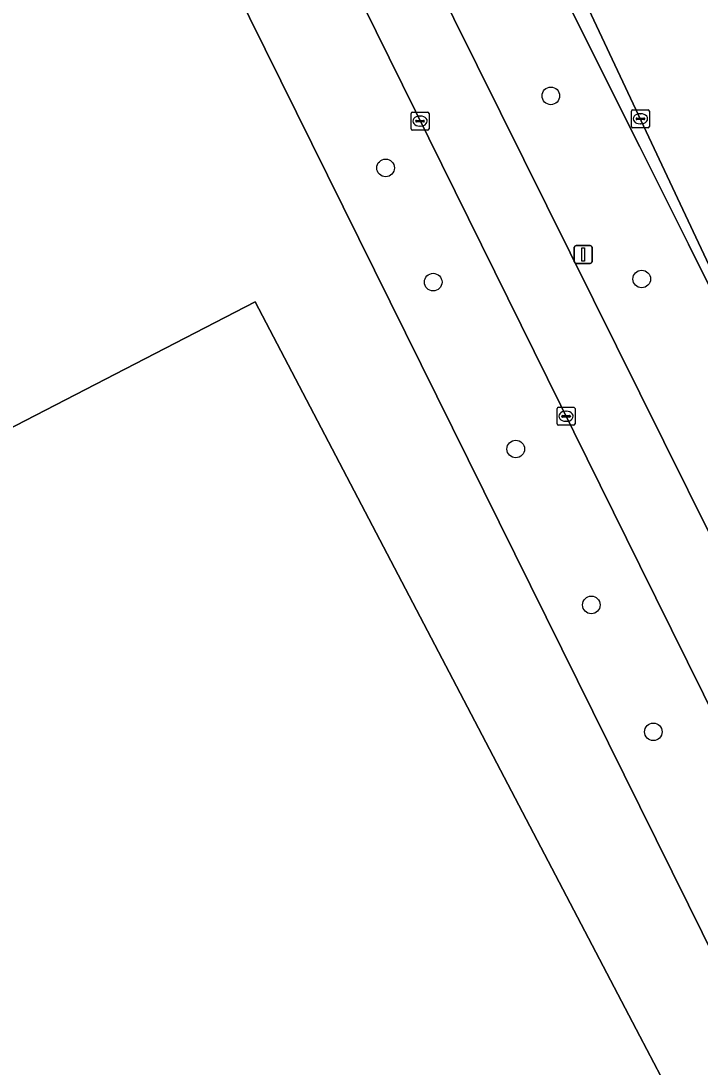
# Model space of a CAD drawing. Extents: x 157692 to 159674, y 381452 to 383291.
# Drawn here: x 158465.6 to 158503.4, y 381839.3 to 381897.4 of the extents above; entities that cross this region are included whole.
import ezdxf

# ---------------------------------------------------------------- set-up
doc = ezdxf.new("R2010")
doc.units = 0
for name, color, linetype in [('IMGEO_Berm_groen', 7, 'Continuous'), ('IMGEO_Boom', 7, 'Continuous'), ('IMGEO_Erf', 7, 'Continuous'), ('IMGEO_Fietspad_gesloten', 7, 'Continuous'), ('IMGEO_Groenvoorziening', 7, 'Continuous'), ('IMGEO_Hek', 7, 'Continuous'), ('IMGEO_Kolk', 7, 'Continuous'), ('IMGEO_Lichtmast', 7, 'Continuous'), ('IMGEO_Pand', 7, 'Continuous'), ('IMGEO_Rijbaan_lokaal_open', 7, 'Continuous')]:
    doc.layers.add(name, color=color, linetype=linetype)

msp = doc.modelspace()

# ---------------------------------------------------------------- linework, layer by layer
at = {"layer": 'IMGEO_Berm_groen'}
msp.add_lwpolyline([(158479.458, 381908.75), (158478.283, 381910.956), (158473.352, 381908.303), (158473.086, 381908.164), (158500, 381853.744), (158502.7, 381848.284), (158517.225, 381818.911), (158522.984, 381820.695), (158500, 381867.143)], close=True, dxfattribs=at)
at = {"layer": 'IMGEO_Boom'}
for centre in [(158495.047, 381893.258), (158485.859, 381889.254), (158500.105, 381883.076), (158488.507, 381882.904), (158493.098, 381873.624), (158497.303, 381864.956), (158500.748, 381857.899)]:
    msp.add_circle(centre, 0.489, dxfattribs=at)
at = {"layer": 'IMGEO_Erf'}
for points in [[(158518.732, 381858.285), (158517.01, 381857.37), (158504.286, 381882.924), (158493.241, 381906.447), (158489.697, 381919.532), (158491.006, 381912.128), (158492.315, 381907.092), (158494.143, 381902.22), (158495.939, 381898.528), (158500, 381890.423), (158502.7, 381885.02), (158531.243, 381827.901), (158531.578, 381827.232), (158583.05, 381856.25), (158584.118, 381856.969), (158601.416, 381868.614), (158606.244, 381872.139), (158624.725, 381886.233), (158683.269, 381931.316)], [(158416.142, 381764.387), (158441.975, 381777.745), (158461.034, 381788.171), (158500, 381809.488), (158502.7, 381810.965), (158517.225, 381818.911), (158502.7, 381848.284), (158500, 381853.744), (158473.086, 381908.164), (158468.009, 381905.516), (158408.054, 381874.141), (158402.221, 381871.049), (158376.84, 381857.708), (158371.263, 381854.776), (158369.169, 381853.676), (158368.188, 381853.16), (158362.112, 381850.005), (158326.367, 381831.251), (158320.477, 381828.192), (158299.749, 381817.336), (158293.835, 381814.232), (158289.45, 381811.892), (158283.086, 381808.549)], [(158462.48, 381873.488), (158478.602, 381881.811), (158500, 381840.986), (158507.778, 381826.146), (158500, 381822.082), (158469.028, 381805.901), (158462.391, 381818.606)]]:
    msp.add_lwpolyline(points, dxfattribs=at)
at = {"layer": 'IMGEO_Fietspad_gesloten'}
msp.add_lwpolyline([(158478.054, 381911.385), (158478.283, 381910.956), (158479.458, 381908.75), (158500, 381867.143), (158522.984, 381820.695), (158525.231, 381816.153), (158531.425, 381803.636), (158534.087, 381808.104), (158529.816, 381816.704), (158526.79, 381822.796), (158500, 381876.738), (158483.198, 381910.569), (158483.426, 381910.65), (158481.872, 381914.195), (158481.577, 381914.831)], dxfattribs=at)
at = {"layer": 'IMGEO_Groenvoorziening'}
for points in [[(158502.7, 381885.02), (158500, 381890.423), (158495.939, 381898.528), (158494.143, 381902.22), (158492.315, 381907.092), (158491.006, 381912.128), (158489.697, 381919.532), (158487.649, 381920.616)], [(158481.872, 381914.195), (158483.426, 381910.65), (158483.198, 381910.569), (158500, 381876.738), (158526.79, 381822.796), (158527.559, 381823.168), (158529.805, 381824.256), (158529.038, 381825.846), (158530.009, 381826.376), (158531.25, 381827.053), (158531.578, 381827.232), (158531.243, 381827.901), (158502.7, 381885.02)]]:
    msp.add_lwpolyline(points, dxfattribs=at)
at = {"layer": 'IMGEO_Hek'}
msp.add_lwpolyline([(158495.939, 381898.528), (158500, 381890.423)], dxfattribs=at)
at = {"layer": 'IMGEO_Kolk'}
for p, q in [((158487.272, 381891.429), (158487.272, 381892.281)), ((158487.347, 381892.355), (158488.199, 381892.355)), ((158488.273, 381892.281), (158488.273, 381891.429)), ((158499.53, 381891.558), (158499.53, 381892.41)), ((158499.605, 381892.484), (158500.457, 381892.484)), ((158500.531, 381892.41), (158500.531, 381891.558)), ((158487.531, 381891.849), (158487.531, 381891.861)), ((158487.969, 381891.812), (158487.571, 381891.812)), ((158487.574, 381891.898), (158487.972, 381891.898)), ((158487.76, 381892.135), (158487.785, 381892.135)), ((158488.015, 381891.861), (158488.015, 381891.849)), ((158499.789, 381891.978), (158499.789, 381891.99)), ((158500.227, 381891.941), (158499.829, 381891.941)), ((158499.832, 381892.027), (158500.23, 381892.027)), ((158500.041, 381891.704), (158500.016, 381891.704)), ((158500.018, 381892.264), (158500.043, 381892.264)), ((158500.273, 381891.99), (158500.273, 381891.978)), ((158488.199, 381891.355), (158487.347, 381891.355)), ((158487.783, 381891.575), (158487.758, 381891.575)), ((158500.457, 381891.484), (158499.605, 381891.484)), ((158495.393, 381875.017), (158495.393, 381875.869)), ((158495.468, 381875.943), (158496.32, 381875.943)), ((158495.652, 381875.437), (158495.652, 381875.449)), ((158495.695, 381875.486), (158496.093, 381875.486)), ((158495.881, 381875.723), (158495.906, 381875.723)), ((158496.136, 381875.449), (158496.136, 381875.437)), ((158496.394, 381875.869), (158496.394, 381875.017)), ((158496.32, 381874.943), (158495.468, 381874.943)), ((158496.09, 381875.4), (158495.692, 381875.4)), ((158495.904, 381875.163), (158495.879, 381875.163))]:
    msp.add_line(p, q, dxfattribs=at)
for points in [[(158487.272, 381891.429), (158487.272, 381892.281)], [(158487.347, 381892.355), (158488.199, 381892.355)], [(158488.273, 381892.281), (158488.273, 381891.429)], [(158499.53, 381891.558), (158499.53, 381892.41)], [(158499.605, 381892.484), (158500.457, 381892.484)], [(158500.531, 381892.41), (158500.531, 381891.558)], [(158488.199, 381891.355), (158487.347, 381891.355)], [(158500.457, 381891.484), (158499.605, 381891.484)], [(158495.393, 381875.017), (158495.393, 381875.869)], [(158495.468, 381875.943), (158496.32, 381875.943)], [(158496.394, 381875.869), (158496.394, 381875.017)], [(158496.32, 381874.943), (158495.468, 381874.943)]]:
    msp.add_lwpolyline(points, dxfattribs=at)
for centre, radius, start, end in [((158487.349, 381892.279), 0.0765, 91.55205, 178.44795), ((158487.349, 381892.279), 0.0765, 91.55205, 178.44795), ((158488.197, 381892.279), 0.0765, 1.55205, 88.44795), ((158488.197, 381892.279), 0.0765, 1.55205, 88.44795), ((158499.607, 381892.408), 0.0765, 91.55205, 178.44795), ((158499.607, 381892.408), 0.0765, 91.55205, 178.44795), ((158500.455, 381892.408), 0.0765, 1.55205, 88.44795), ((158500.455, 381892.408), 0.0765, 1.55205, 88.44795), ((158487.571, 381891.858), 0.0403, 85.87752, 175.75265), ((158487.568, 381891.848), 0.0366, 178.93798, 274.71019), ((158487.972, 381891.855), 0.043, 264.86636, 352.45326), ((158487.976, 381891.86), 0.0386, 1.73085, 96.63898), ((158499.829, 381891.987), 0.0403, 85.87752, 175.75265), ((158499.826, 381891.977), 0.0366, 178.93798, 274.71019), ((158500.23, 381891.984), 0.043, 264.86636, 352.45326), ((158500.234, 381891.989), 0.0386, 1.73085, 96.63898), ((158487.349, 381891.431), 0.0765, 181.55205, 268.44795), ((158487.349, 381891.431), 0.0765, 181.55205, 268.44795), ((158488.197, 381891.431), 0.0765, 271.55205, 358.44795), ((158488.197, 381891.431), 0.0765, 271.55205, 358.44795), ((158499.607, 381891.56), 0.0765, 181.55205, 268.44795), ((158499.607, 381891.56), 0.0765, 181.55205, 268.44795), ((158500.455, 381891.56), 0.0765, 271.55205, 358.44795), ((158500.455, 381891.56), 0.0765, 271.55205, 358.44795), ((158495.47, 381875.867), 0.0765, 91.55205, 178.44795), ((158495.47, 381875.867), 0.0765, 91.55205, 178.44795), ((158495.692, 381875.446), 0.0403, 85.87752, 175.75265), ((158495.689, 381875.436), 0.0366, 178.93798, 274.71019), ((158496.093, 381875.443), 0.043, 264.86636, 352.45326), ((158496.097, 381875.448), 0.0386, 1.73085, 96.63898), ((158496.318, 381875.867), 0.0765, 1.55205, 88.44795), ((158496.318, 381875.867), 0.0765, 1.55205, 88.44795), ((158495.47, 381875.019), 0.0765, 181.55205, 268.44795), ((158495.47, 381875.019), 0.0765, 181.55205, 268.44795), ((158496.318, 381875.019), 0.0765, 271.55205, 358.44795), ((158496.318, 381875.019), 0.0765, 271.55205, 358.44795)]:
    msp.add_arc(centre, radius, start, end, dxfattribs=at)
for centre, major_axis, ratio, start_param, end_param in [((158487.759, 381891.855), (-0.387, 0.002), 0.722429, 4.712389, 7.853982), ((158487.784, 381891.855), (-0.39, 0.002), 0.717154, 1.570796, 4.712389), ((158500.017, 381891.984), (-0.387, 0.002), 0.722429, 4.712389, 7.853982), ((158500.042, 381891.984), (-0.39, 0.002), 0.717154, 1.570796, 4.712389), ((158495.88, 381875.443), (-0.387, 0.002), 0.722429, 4.712389, 7.853982), ((158495.905, 381875.443), (-0.39, 0.002), 0.717154, 1.570796, 4.712389)]:
    msp.add_ellipse(centre, major_axis=major_axis, ratio=ratio, start_param=start_param, end_param=end_param, dxfattribs=at)
at = {"layer": 'IMGEO_Lichtmast'}
for p, q in [((158496.352, 381884.039), (158496.352, 381884.839)), ((158496.352, 381884.839), (158496.352, 381884.039)), ((158496.452, 381884.939), (158497.242, 381884.939)), ((158497.242, 381884.939), (158496.452, 381884.939)), ((158497.342, 381884.839), (158497.342, 381884.039)), ((158497.342, 381884.039), (158497.342, 381884.839)), ((158497.242, 381883.939), (158496.452, 381883.939)), ((158496.452, 381883.939), (158497.242, 381883.939))]:
    msp.add_line(p, q, dxfattribs=at)
msp.add_lwpolyline([(158496.772, 381884.814), (158496.922, 381884.814), (158496.922, 381884.064), (158496.772, 381884.064), (158496.772, 381884.814)], dxfattribs=at)
for centre, start, end in [((158496.452, 381884.839), 90, 180), ((158496.452, 381884.839), 90, 180), ((158497.242, 381884.839), 0, 90), ((158497.242, 381884.839), 360, 90), ((158496.452, 381884.039), 180, 270), ((158496.452, 381884.039), 180, 270), ((158497.242, 381884.039), 270, 0), ((158497.242, 381884.039), 270, 0)]:
    msp.add_arc(centre, 0.1, start, end, dxfattribs=at)
at = {"layer": 'IMGEO_Pand'}
msp.add_lwpolyline([(158462.391, 381818.606), (158469.028, 381805.901), (158500, 381822.082), (158507.778, 381826.146), (158500, 381840.986), (158478.602, 381881.811), (158462.48, 381873.488)], dxfattribs=at)
at = {"layer": 'IMGEO_Rijbaan_lokaal_open'}
msp.add_lwpolyline([(158487.649, 381920.616), (158489.697, 381919.532), (158493.241, 381906.447), (158504.286, 381882.924), (158517.01, 381857.37), (158518.732, 381858.285)], dxfattribs=at)

doc.saveas('drawing.dxf')
